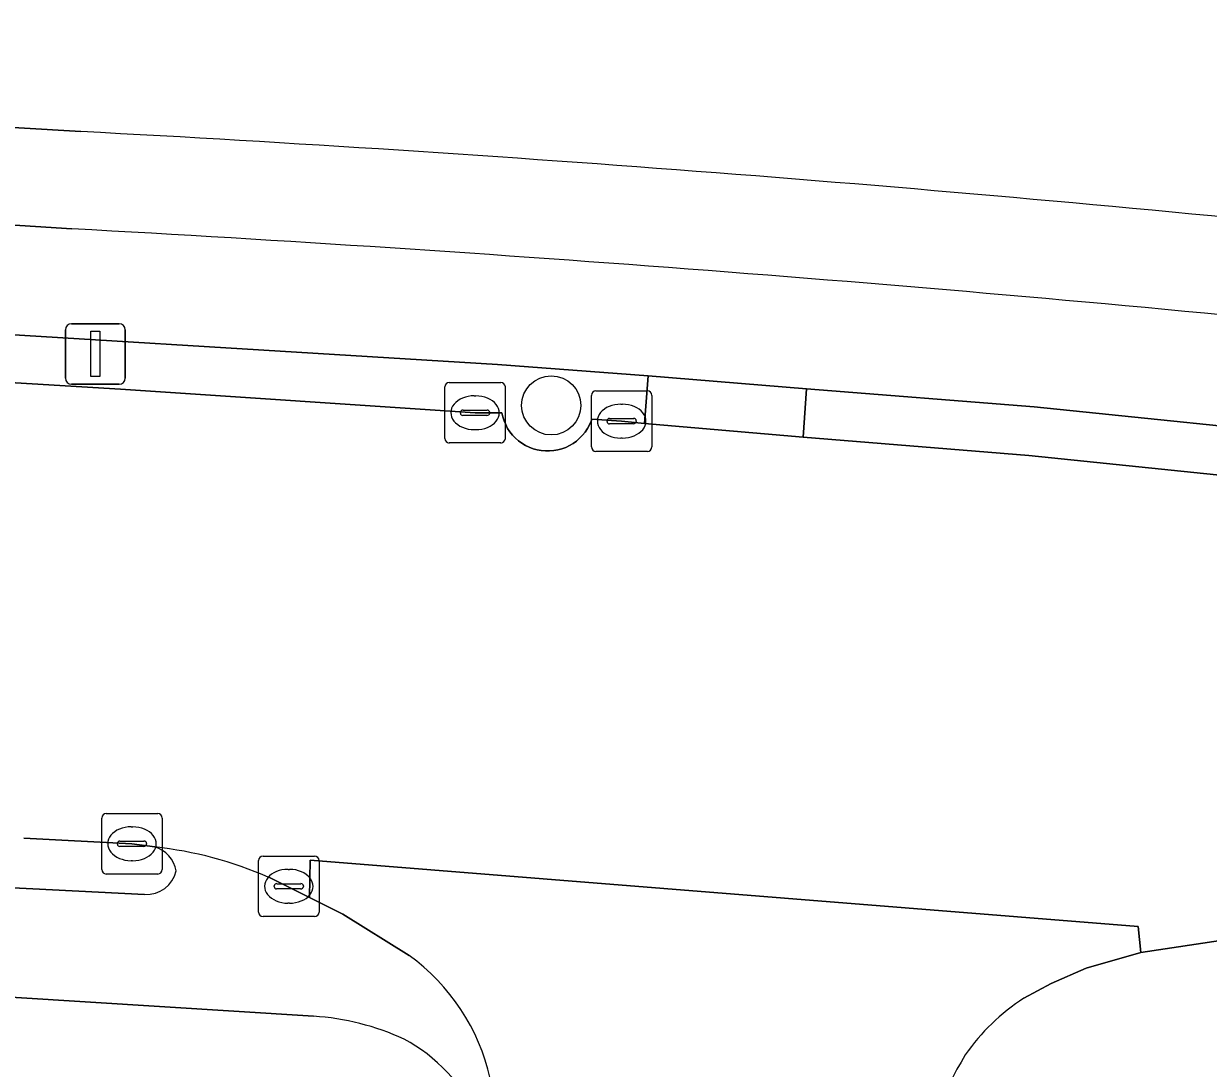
# Model space of a CAD drawing. Extents: x 157320 to 158835, y 386650 to 388491.
# Drawn here: x 158233.65 to 158253.24, y 387814.47 to 387831.75 of the extents above; entities that cross this region are included whole.
import ezdxf

# ---------------------------------------------------------------- set-up
doc = ezdxf.new("R2010")
doc.units = 0
for name, color, linetype in [('IMGEO_Berm_gesloten', 7, 'Continuous'), ('IMGEO_Berm_open', 7, 'Continuous'), ('IMGEO_Boom', 7, 'Continuous'), ('IMGEO_Erf', 7, 'Continuous'), ('IMGEO_Fietspad_open', 7, 'Continuous'), ('IMGEO_Kolk', 7, 'Continuous'), ('IMGEO_Lichtmast', 7, 'Continuous'), ('IMGEO_Rijbaan_lokaal_gesloten', 7, 'Continuous'), ('IMGEO_Rijbaan_lokaal_open', 7, 'Continuous'), ('IMGEO_Rioolput', 7, 'Continuous'), ('IMGEO_Voetpad_open', 7, 'Continuous')]:
    doc.layers.add(name, color=color, linetype=linetype)

msp = doc.modelspace()

# ---------------------------------------------------------------- linework, layer by layer
at = {"layer": 'IMGEO_Berm_gesloten'}
msp.add_lwpolyline([(158246.6, 387825.71), (158243.977, 387825.922), (158243.92, 387825.132), (158246.542, 387824.91)], close=True, dxfattribs=at)
at = {"layer": 'IMGEO_Berm_open'}
for points in [[(158230.226, 387826.004), (158235.25, 387825.702), (158241.117, 387825.311), (158241.559, 387825.311), (158241.574, 387825.244), (158241.596, 387825.178), (158241.623, 387825.115), (158241.655, 387825.054), (158241.693, 387824.997), (158241.736, 387824.943), (158241.784, 387824.893), (158241.836, 387824.848), (158241.891, 387824.807), (158241.95, 387824.772), (158242.012, 387824.742), (158242.077, 387824.717), (158242.143, 387824.699), (158242.211, 387824.686), (158242.28, 387824.68), (158242.348, 387824.68), (158242.417, 387824.686), (158242.485, 387824.698), (158242.551, 387824.716), (158242.616, 387824.74), (158242.678, 387824.769), (158242.738, 387824.804), (158242.794, 387824.844), (158242.846, 387824.889), (158242.894, 387824.939), (158242.937, 387824.992), (158242.975, 387825.05), (158243.008, 387825.11), (158243.036, 387825.173), (158243.048, 387825.207), (158243.541, 387825.171), (158243.92, 387825.132), (158243.977, 387825.922), (158241.487, 387826.109), (158230.34, 387826.792)], [(158260.674, 387824.35), (158250.362, 387825.409), (158246.6, 387825.71), (158246.542, 387824.91), (158250.276, 387824.605), (158260.281, 387823.572), (158261.472, 387823.449), (158265.171, 387823.028)], [(158100.257, 387818.545), (158119.08, 387819.279), (158124.089, 387819.471), (158126.569, 387819.519), (158129.05, 387819.564), (158135.899, 387819.597), (158138.778, 387819.598), (158146.189, 387819.599), (158149.616, 387819.591), (158156.888, 387819.519), (158166.231, 387819.447), (158178.182, 387819.211), (158184.378, 387819.064), (158192.499, 387818.85), (158199.583, 387818.672), (158205.715, 387818.531), (158210.429, 387818.411), (158215.042, 387818.276), (158217.361, 387818.195), (158222.79, 387817.966), (158229.885, 387817.639), (158235.651, 387817.345)], [(158235.818, 387818.132), (158235.442, 387818.185), (158233.651, 387818.279)]]:
    msp.add_lwpolyline(points, dxfattribs=at)
for centre, radius, start, end in [((158235.673, 387817.643), 0.51, 10.4619, 73.4485), ((158235.681, 387817.851), 0.506, 266.6385, 346.9258)]:
    msp.add_arc(centre, radius, start, end, dxfattribs=at)
at = {"layer": 'IMGEO_Boom'}
msp.add_circle((158242.376, 387825.434), 0.489, dxfattribs=at)
at = {"layer": 'IMGEO_Erf'}
msp.add_lwpolyline([(158179.309, 387831.746), (158186.255, 387831.595), (158187.694, 387831.557), (158191.709, 387831.45), (158208.715, 387831.037), (158214.008, 387830.897), (158217.601, 387830.783), (158224.864, 387830.513), (158229.372, 387830.274), (158234.594, 387829.962)], dxfattribs=at)
msp.add_arc((158212.055, 387401.976), 428.579, 84.16959, 86.98543, dxfattribs=at)
at = {"layer": 'IMGEO_Fietspad_open'}
for points in [[(158234.448, 387828.353), (158229.547, 387828.67), (158224.468, 387828.924), (158217.46, 387829.168), (158213.954, 387829.282), (158210.451, 387829.38)], [(158184.235, 387828.222), (158192.966, 387828.002), (158213.302, 387827.499), (158220.226, 387827.278), (158224.014, 387827.114), (158230.34, 387826.792), (158241.487, 387826.109), (158243.977, 387825.922), (158246.6, 387825.71), (158250.362, 387825.409), (158260.674, 387824.35), (158266.667, 387823.669), (158272.624, 387822.923), (158279.213, 387822.023), (158287.177, 387820.896)], [(158178.182, 387819.211), (158166.231, 387819.447), (158156.888, 387819.519), (158149.616, 387819.591), (158146.189, 387819.599), (158138.778, 387819.598), (158138.833, 387817.806), (158139.761, 387817.811), (158146.373, 387817.798), (158153.404, 387817.729), (158161.4, 387817.68), (158166.401, 387817.64), (158178.41, 387817.407), (158189.28, 387817.135), (158199.436, 387816.866), (158206.452, 387816.707), (158210.433, 387816.602), (158215.444, 387816.455), (158222.449, 387816.189), (158228.913, 387815.876), (158233.441, 387815.648), (158238.444, 387815.332)], [(158235.651, 387817.345), (158229.885, 387817.639), (158222.79, 387817.966), (158217.361, 387818.195), (158215.042, 387818.276), (158210.429, 387818.411), (158205.715, 387818.531), (158199.583, 387818.672), (158192.499, 387818.85), (158184.378, 387819.064), (158178.182, 387819.211)], [(158240.026, 387816.337), (158238.928, 387817.02), (158238.377, 387817.294), (158237.706, 387817.629)], [(158253.958, 387816.664), (158252.127, 387816.386), (158251.225, 387816.124), (158250.646, 387815.872), (158250.193, 387815.63)]]:
    msp.add_lwpolyline(points, dxfattribs=at)
for centre, radius, start, end in [((158209.222, 387362.997), 466.039, 84.30379, 86.89713), ((158235.111, 387811.683), 6.487, 66.4205, 83.7431), ((158235.673, 387817.643), 0.51, 10.4619, 73.4485), ((158235.681, 387817.851), 0.506, 266.6385, 346.9258), ((158238, 387813.54), 3.454, 12.7805, 54.0777), ((158252.063, 387812.732), 3.449, 122.8309, 145.3656), ((158238.172, 387811.081), 4.259, 65.4291, 86.3366), ((158238.606, 387812.488), 2.806, 24.6632, 61.5474), ((158253.336, 387812.13), 4.844, 148.0717, 173.8512)]:
    msp.add_arc(centre, radius, start, end, dxfattribs=at)
at = {"layer": 'IMGEO_Kolk'}
for p, q in [((158240.616, 387824.886), (158240.616, 387825.738)), ((158240.691, 387825.812), (158241.543, 387825.812)), ((158241.617, 387825.738), (158241.617, 387824.886)), ((158243.115, 387825.673), (158243.967, 387825.673)), ((158241.104, 387825.592), (158241.129, 387825.592)), ((158243.04, 387824.747), (158243.04, 387825.599)), ((158243.528, 387825.453), (158243.553, 387825.453)), ((158244.041, 387825.599), (158244.041, 387824.747)), ((158240.875, 387825.306), (158240.875, 387825.318)), ((158241.313, 387825.269), (158240.915, 387825.269)), ((158240.918, 387825.355), (158241.316, 387825.355)), ((158241.359, 387825.318), (158241.359, 387825.306)), ((158243.299, 387825.167), (158243.299, 387825.179)), ((158243.737, 387825.13), (158243.339, 387825.13)), ((158243.342, 387825.216), (158243.74, 387825.216)), ((158243.783, 387825.179), (158243.783, 387825.167)), ((158241.127, 387825.032), (158241.102, 387825.032)), ((158243.551, 387824.893), (158243.526, 387824.893)), ((158241.543, 387824.812), (158240.691, 387824.812)), ((158243.967, 387824.673), (158243.115, 387824.673)), ((158234.941, 387817.758), (158234.941, 387818.61)), ((158235.016, 387818.684), (158235.868, 387818.684)), ((158235.942, 387818.61), (158235.942, 387817.758)), ((158235.429, 387818.464), (158235.454, 387818.464)), ((158235.2, 387818.178), (158235.2, 387818.19)), ((158235.243, 387818.227), (158235.641, 387818.227)), ((158235.684, 387818.19), (158235.684, 387818.178)), ((158235.638, 387818.141), (158235.24, 387818.141)), ((158235.452, 387817.904), (158235.427, 387817.904)), ((158235.868, 387817.684), (158235.016, 387817.684))]:
    msp.add_line(p, q, dxfattribs=at)
for points in [[(158240.616, 387824.886), (158240.616, 387825.738)], [(158240.691, 387825.812), (158241.543, 387825.812)], [(158241.617, 387825.738), (158241.617, 387824.886)], [(158243.115, 387825.673), (158243.967, 387825.673)], [(158243.04, 387824.747), (158243.04, 387825.599)], [(158244.041, 387825.599), (158244.041, 387824.747)], [(158241.543, 387824.812), (158240.691, 387824.812)], [(158243.967, 387824.673), (158243.115, 387824.673)], [(158234.941, 387817.758), (158234.941, 387818.61)], [(158235.016, 387818.684), (158235.868, 387818.684)], [(158235.942, 387818.61), (158235.942, 387817.758)], [(158235.868, 387817.684), (158235.016, 387817.684)]]:
    msp.add_lwpolyline(points, dxfattribs=at)
for centre, radius, start, end in [((158240.693, 387825.736), 0.0765, 91.552, 178.448), ((158240.693, 387825.736), 0.0765, 91.552, 178.448), ((158241.541, 387825.736), 0.0765, 1.552, 88.448), ((158241.541, 387825.736), 0.0765, 1.552, 88.448), ((158243.117, 387825.597), 0.0765, 91.552, 178.448), ((158243.117, 387825.597), 0.0765, 91.552, 178.448), ((158243.965, 387825.597), 0.0765, 1.552, 88.448), ((158243.965, 387825.597), 0.0765, 1.552, 88.448), ((158240.915, 387825.315), 0.0403, 85.8775, 175.7526), ((158240.912, 387825.305), 0.0366, 178.938, 274.7102), ((158241.316, 387825.312), 0.043, 264.8664, 352.4533), ((158241.32, 387825.317), 0.0386, 1.7309, 96.639), ((158243.339, 387825.176), 0.0403, 85.8775, 175.7526), ((158243.336, 387825.166), 0.0366, 178.938, 274.7102), ((158243.74, 387825.173), 0.043, 264.8664, 352.4533), ((158243.744, 387825.178), 0.0386, 1.7309, 96.639), ((158240.693, 387824.888), 0.0765, 181.552, 268.448), ((158240.693, 387824.888), 0.0765, 181.552, 268.448), ((158241.541, 387824.888), 0.0765, 271.552, 358.448), ((158241.541, 387824.888), 0.0765, 271.552, 358.448), ((158243.117, 387824.749), 0.0765, 181.552, 268.448), ((158243.117, 387824.749), 0.0765, 181.552, 268.448), ((158243.965, 387824.749), 0.0765, 271.552, 358.448), ((158243.965, 387824.749), 0.0765, 271.552, 358.448), ((158235.018, 387818.608), 0.0765, 91.552, 178.448), ((158235.018, 387818.608), 0.0765, 91.552, 178.448), ((158235.866, 387818.608), 0.0765, 1.552, 88.448), ((158235.866, 387818.608), 0.0765, 1.552, 88.448), ((158235.24, 387818.187), 0.0403, 85.8775, 175.7526), ((158235.237, 387818.177), 0.0366, 178.938, 274.7102), ((158235.641, 387818.184), 0.043, 264.8664, 352.4533), ((158235.645, 387818.189), 0.0386, 1.7309, 96.639), ((158235.018, 387817.76), 0.0765, 181.552, 268.448), ((158235.018, 387817.76), 0.0765, 181.552, 268.448), ((158235.866, 387817.76), 0.0765, 271.552, 358.448), ((158235.866, 387817.76), 0.0765, 271.552, 358.448)]:
    msp.add_arc(centre, radius, start, end, dxfattribs=at)
for centre, major_axis, ratio, start_param, end_param in [((158241.103, 387825.312), (-0.387, 0.002), 0.722429, 4.712389, 7.853982), ((158241.128, 387825.312), (-0.39, 0.002), 0.717154, 1.570796, 4.712389), ((158243.527, 387825.173), (-0.387, 0.002), 0.722429, 4.712389, 7.853982), ((158243.552, 387825.173), (-0.39, 0.002), 0.717154, 1.570796, 4.712389), ((158235.428, 387818.184), (-0.387, 0.002), 0.722429, 4.712389, 7.853982), ((158235.453, 387818.184), (-0.39, 0.002), 0.717154, 1.570796, 4.712389)]:
    msp.add_ellipse(centre, major_axis=major_axis, ratio=ratio, start_param=start_param, end_param=end_param, dxfattribs=at)
at = {"layer": 'IMGEO_Lichtmast'}
for p, q in [((158234.342, 387825.885), (158234.342, 387826.685)), ((158234.342, 387826.685), (158234.342, 387825.885)), ((158234.442, 387826.785), (158235.232, 387826.785)), ((158235.232, 387826.785), (158234.442, 387826.785)), ((158235.332, 387826.685), (158235.332, 387825.885)), ((158235.332, 387825.885), (158235.332, 387826.685)), ((158235.232, 387825.785), (158234.442, 387825.785)), ((158234.442, 387825.785), (158235.232, 387825.785))]:
    msp.add_line(p, q, dxfattribs=at)
msp.add_lwpolyline([(158234.762, 387826.66), (158234.912, 387826.66), (158234.912, 387825.91), (158234.762, 387825.91), (158234.762, 387826.66)], dxfattribs=at)
for centre, start, end in [((158234.442, 387826.685), 90, 180), ((158234.442, 387826.685), 90, 180), ((158235.232, 387826.685), 0, 90), ((158235.232, 387826.685), 360, 90), ((158234.442, 387825.885), 180, 270), ((158234.442, 387825.885), 180, 270), ((158235.232, 387825.885), 270, 0), ((158235.232, 387825.885), 270, 0)]:
    msp.add_arc(centre, 0.1, start, end, dxfattribs=at)
at = {"layer": 'IMGEO_Rijbaan_lokaal_gesloten'}
msp.add_lwpolyline([(158250.193, 387815.63), (158250.646, 387815.872), (158251.225, 387816.124), (158252.127, 387816.386), (158252.082, 387816.815), (158238.39, 387817.915), (158238.377, 387817.294), (158238.928, 387817.02), (158240.026, 387816.337)], dxfattribs=at)
for centre, radius, start, end in [((158238, 387813.54), 3.454, 12.7805, 54.0777), ((158252.063, 387812.732), 3.449, 122.8309, 145.3656), ((158253.336, 387812.13), 4.844, 148.0717, 173.8512)]:
    msp.add_arc(centre, radius, start, end, dxfattribs=at)
at = {"layer": 'IMGEO_Rijbaan_lokaal_open'}
for points in [[(158260.281, 387823.572), (158250.276, 387824.605), (158246.542, 387824.91), (158243.92, 387825.132), (158243.541, 387825.171), (158243.048, 387825.207), (158243.036, 387825.173), (158243.008, 387825.11), (158242.975, 387825.05), (158242.937, 387824.992), (158242.894, 387824.939), (158242.846, 387824.889), (158242.794, 387824.844), (158242.738, 387824.804), (158242.678, 387824.769), (158242.616, 387824.74), (158242.551, 387824.716), (158242.485, 387824.698), (158242.417, 387824.686), (158242.348, 387824.68), (158242.28, 387824.68), (158242.211, 387824.686), (158242.143, 387824.699), (158242.077, 387824.717), (158242.012, 387824.742), (158241.95, 387824.772), (158241.891, 387824.807), (158241.836, 387824.848), (158241.784, 387824.893), (158241.736, 387824.943), (158241.693, 387824.997), (158241.655, 387825.054), (158241.623, 387825.115), (158241.596, 387825.178), (158241.574, 387825.244), (158241.559, 387825.311), (158241.117, 387825.311), (158235.25, 387825.702), (158230.226, 387826.004)], [(158233.651, 387818.279), (158235.442, 387818.185), (158235.818, 387818.132)], [(158237.706, 387817.629), (158238.377, 387817.294), (158238.39, 387817.915), (158252.082, 387816.815), (158252.127, 387816.386), (158253.958, 387816.664)]]:
    msp.add_lwpolyline(points, dxfattribs=at)
msp.add_arc((158235.111, 387811.683), 6.487, 66.4205, 83.7431, dxfattribs=at)
at = {"layer": 'IMGEO_Rioolput'}
for p, q in [((158237.61, 387817.981), (158238.462, 387817.981)), ((158237.535, 387817.055), (158237.535, 387817.907)), ((158238.536, 387817.907), (158238.536, 387817.055)), ((158238.023, 387817.761), (158238.048, 387817.761)), ((158237.794, 387817.475), (158237.794, 387817.487)), ((158238.232, 387817.438), (158237.834, 387817.438)), ((158237.837, 387817.524), (158238.235, 387817.524)), ((158238.278, 387817.487), (158238.278, 387817.475)), ((158238.046, 387817.201), (158238.021, 387817.201)), ((158238.462, 387816.981), (158237.61, 387816.981))]:
    msp.add_line(p, q, dxfattribs=at)
for points in [[(158237.61, 387817.981), (158238.462, 387817.981)], [(158237.535, 387817.055), (158237.535, 387817.907)], [(158238.536, 387817.907), (158238.536, 387817.055)], [(158238.462, 387816.981), (158237.61, 387816.981)]]:
    msp.add_lwpolyline(points, dxfattribs=at)
for centre, radius, start, end in [((158237.612, 387817.905), 0.0765, 91.552, 178.448), ((158237.612, 387817.905), 0.0765, 91.552, 178.448), ((158238.46, 387817.905), 0.0765, 1.552, 88.448), ((158238.46, 387817.905), 0.0765, 1.552, 88.448), ((158237.834, 387817.484), 0.0403, 85.8775, 175.7526), ((158237.831, 387817.474), 0.0366, 178.938, 274.7102), ((158238.235, 387817.481), 0.043, 264.8664, 352.4533), ((158238.239, 387817.486), 0.0386, 1.7309, 96.639), ((158237.612, 387817.057), 0.0765, 181.552, 268.448), ((158237.612, 387817.057), 0.0765, 181.552, 268.448), ((158238.46, 387817.057), 0.0765, 271.552, 358.448), ((158238.46, 387817.057), 0.0765, 271.552, 358.448)]:
    msp.add_arc(centre, radius, start, end, dxfattribs=at)
for centre, major_axis, ratio, start_param, end_param in [((158238.022, 387817.481), (-0.387, 0.002), 0.722429, 4.712389, 7.853982), ((158238.047, 387817.481), (-0.39, 0.002), 0.717154, 1.570796, 4.712389)]:
    msp.add_ellipse(centre, major_axis=major_axis, ratio=ratio, start_param=start_param, end_param=end_param, dxfattribs=at)
at = {"layer": 'IMGEO_Voetpad_open'}
for points in [[(158234.594, 387829.962), (158229.372, 387830.274), (158224.864, 387830.513), (158217.601, 387830.783), (158214.008, 387830.897), (158208.715, 387831.037), (158191.709, 387831.45)], [(158135.404, 387830.518), (158138.441, 387830.532), (158141.481, 387830.547), (158150.413, 387830.515), (158154.752, 387830.479), (158171.419, 387830.284), (158179.424, 387830.148), (158191.448, 387829.85), (158202.442, 387829.586), (158210.451, 387829.38), (158213.954, 387829.282), (158217.46, 387829.168), (158224.468, 387828.924), (158229.547, 387828.67), (158234.448, 387828.353)], [(158238.444, 387815.332), (158233.441, 387815.648), (158228.913, 387815.876), (158222.449, 387816.189), (158215.444, 387816.455), (158210.433, 387816.602), (158206.452, 387816.707), (158199.436, 387816.866), (158189.28, 387817.135), (158178.41, 387817.407)]]:
    msp.add_lwpolyline(points, dxfattribs=at)
for centre, radius, start, end in [((158212.055, 387401.976), 428.579, 84.16959, 86.98543), ((158209.222, 387362.997), 466.039, 84.30379, 86.89713), ((158238.172, 387811.081), 4.259, 65.4291, 86.3366), ((158238.606, 387812.488), 2.806, 24.6632, 61.5474)]:
    msp.add_arc(centre, radius, start, end, dxfattribs=at)

doc.saveas('drawing.dxf')
